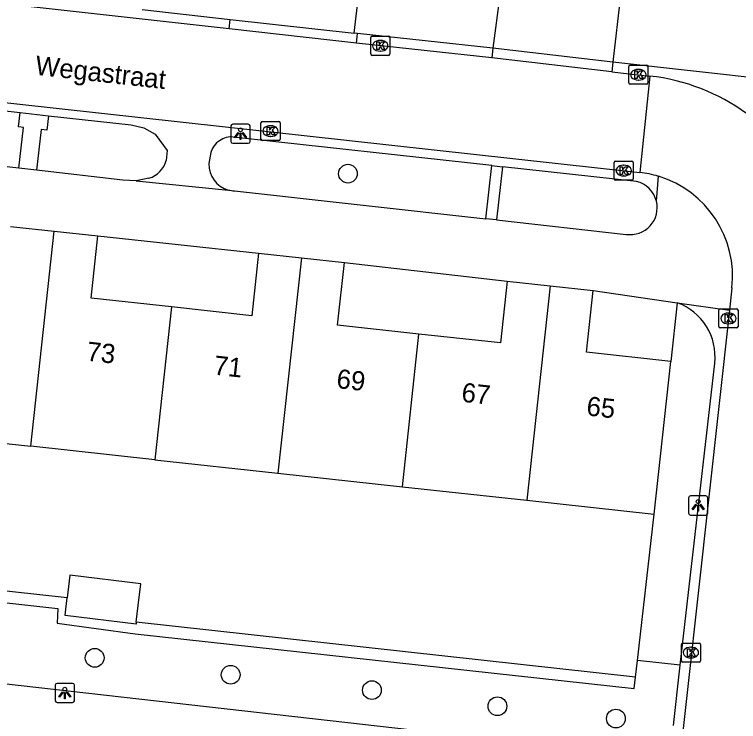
# Model space of a CAD drawing. Extents: x 161928 to 163055, y 386475 to 387428.
# Drawn here: x 162140.15 to 162177.94, y 387056.31 to 387093.2 of the extents above; entities that cross this region are included whole.
import ezdxf

# ---------------------------------------------------------------- set-up
doc = ezdxf.new("R2010")
doc.units = 0
for name, color, linetype in [('IMGEO_Boom', 7, 'Continuous'), ('IMGEO_Groenvoorziening', 7, 'Continuous'), ('IMGEO_Haag', 7, 'Continuous'), ('IMGEO_Kolk', 7, 'Continuous'), ('IMGEO_Lichtpunt', 7, 'Continuous'), ('IMGEO_Openbare_ruimte_label', 7, 'Continuous'), ('IMGEO_Pand', 7, 'Continuous'), ('IMGEO_Pand_nummerreeks', 7, 'Continuous'), ('IMGEO_Rijbaan_lokaal_open', 7, 'Continuous'), ('IMGEO_Voetpad_open', 7, 'Continuous')]:
    doc.layers.add(name, color=color, linetype=linetype)

msp = doc.modelspace()

# ---------------------------------------------------------------- linework, layer by layer
at = {"layer": 'IMGEO_Boom'}
for centre in [(162157.552, 387084.893), (162144.332, 387059.628), (162151.43, 387058.745), (162158.805, 387057.944), (162165.352, 387057.102), (162171.541, 387056.459)]:
    msp.add_circle(centre, 0.489, dxfattribs=at)
at = {"layer": 'IMGEO_Groenvoorziening'}
for points in [[(162174.733, 387078.159), (162174.407, 387075.097)], [(162172.666, 387059.494), (162173.539, 387067.128)], [(162172.556, 387058.628), (162172.666, 387059.494)], [(162174.898, 387059.249), (162172.666, 387059.494)]]:
    msp.add_lwpolyline(points, dxfattribs=at)
at = {"layer": 'IMGEO_Haag'}
for points in [[(162120.517, 387065.213), (162120.452, 387064.617), (162139.894, 387062.484), (162142.401, 387062.21), (162142.366, 387061.437), (162146.437, 387060.889), (162172.491, 387058.032), (162172.556, 387058.628)], [(162142.895, 387062.759), (162120.517, 387065.213)], [(162172.556, 387058.628), (162146.503, 387061.486)]]:
    msp.add_lwpolyline(points, dxfattribs=at)
at = {"layer": 'IMGEO_Kolk'}
for p, q in [((162158.74, 387091.139), (162158.74, 387091.991)), ((162158.815, 387092.065), (162159.667, 387092.065)), ((162159.228, 387091.845), (162159.253, 387091.845)), ((162159.741, 387091.991), (162159.741, 387091.139)), ((162159.667, 387091.065), (162158.815, 387091.065)), ((162159.251, 387091.285), (162159.226, 387091.285)), ((162172.21, 387089.631), (162172.21, 387090.483)), ((162172.285, 387090.557), (162173.137, 387090.557)), ((162172.698, 387090.337), (162172.723, 387090.337)), ((162173.211, 387090.483), (162173.211, 387089.631)), ((162173.137, 387089.557), (162172.285, 387089.557)), ((162172.721, 387089.777), (162172.696, 387089.777)), ((162153.086, 387087.618), (162153.938, 387087.618)), ((162153.011, 387086.692), (162153.011, 387087.544)), ((162153.499, 387087.398), (162153.524, 387087.398)), ((162154.012, 387087.544), (162154.012, 387086.692)), ((162153.522, 387086.838), (162153.497, 387086.838)), ((162153.938, 387086.618), (162153.086, 387086.618)), ((162171.446, 387084.626), (162171.446, 387085.478)), ((162171.521, 387085.552), (162172.373, 387085.552)), ((162171.934, 387085.332), (162171.959, 387085.332)), ((162172.447, 387085.478), (162172.447, 387084.626)), ((162172.373, 387084.552), (162171.521, 387084.552)), ((162171.957, 387084.772), (162171.932, 387084.772)), ((162176.913, 387076.915), (162176.913, 387077.767)), ((162176.988, 387077.841), (162177.84, 387077.841)), ((162177.914, 387077.767), (162177.914, 387076.915)), ((162177.401, 387077.621), (162177.426, 387077.621)), ((162177.424, 387077.061), (162177.399, 387077.061)), ((162177.84, 387076.841), (162176.988, 387076.841)), ((162175.029, 387060.401), (162175.881, 387060.401)), ((162174.954, 387059.475), (162174.954, 387060.327)), ((162175.442, 387060.181), (162175.467, 387060.181)), ((162175.955, 387060.327), (162175.955, 387059.475)), ((162175.465, 387059.621), (162175.44, 387059.621)), ((162175.881, 387059.401), (162175.029, 387059.401))]:
    msp.add_line(p, q, dxfattribs=at)
for points in [[(162158.74, 387091.139), (162158.74, 387091.991)], [(162158.815, 387092.065), (162159.667, 387092.065)], [(162159.061, 387091.765), (162159.184, 387091.765), (162159.184, 387091.614), (162159.314, 387091.765), (162159.478, 387091.765), (162159.332, 387091.614), (162159.485, 387091.365), (162159.333, 387091.365), (162159.248, 387091.529), (162159.184, 387091.462), (162159.184, 387091.365), (162159.061, 387091.365), (162159.061, 387091.765)], [(162159.741, 387091.991), (162159.741, 387091.139)], [(162159.667, 387091.065), (162158.815, 387091.065)], [(162172.21, 387089.631), (162172.21, 387090.483)], [(162172.285, 387090.557), (162173.137, 387090.557)], [(162172.531, 387090.257), (162172.654, 387090.257), (162172.654, 387090.106), (162172.784, 387090.257), (162172.948, 387090.257), (162172.802, 387090.106), (162172.955, 387089.857), (162172.803, 387089.857), (162172.718, 387090.021), (162172.654, 387089.954), (162172.654, 387089.857), (162172.531, 387089.857), (162172.531, 387090.257)], [(162173.211, 387090.483), (162173.211, 387089.631)], [(162173.137, 387089.557), (162172.285, 387089.557)], [(162153.086, 387087.618), (162153.938, 387087.618)], [(162153.011, 387086.692), (162153.011, 387087.544)], [(162153.332, 387087.318), (162153.455, 387087.318), (162153.455, 387087.167), (162153.585, 387087.318), (162153.749, 387087.318), (162153.603, 387087.167), (162153.756, 387086.918), (162153.604, 387086.918), (162153.519, 387087.082), (162153.455, 387087.015), (162153.455, 387086.918), (162153.332, 387086.918), (162153.332, 387087.318)], [(162154.012, 387087.544), (162154.012, 387086.692)], [(162153.938, 387086.618), (162153.086, 387086.618)], [(162171.446, 387084.626), (162171.446, 387085.478)], [(162171.521, 387085.552), (162172.373, 387085.552)], [(162172.447, 387085.478), (162172.447, 387084.626)], [(162171.767, 387085.252), (162171.89, 387085.252), (162171.89, 387085.101), (162172.02, 387085.252), (162172.184, 387085.252), (162172.038, 387085.101), (162172.191, 387084.852), (162172.039, 387084.852), (162171.954, 387085.016), (162171.89, 387084.949), (162171.89, 387084.852), (162171.767, 387084.852), (162171.767, 387085.252)], [(162172.373, 387084.552), (162171.521, 387084.552)], [(162176.913, 387076.915), (162176.913, 387077.767)], [(162176.988, 387077.841), (162177.84, 387077.841)], [(162177.914, 387077.767), (162177.914, 387076.915)], [(162177.234, 387077.541), (162177.357, 387077.541), (162177.357, 387077.39), (162177.487, 387077.541), (162177.651, 387077.541), (162177.505, 387077.39), (162177.658, 387077.141), (162177.506, 387077.141), (162177.421, 387077.305), (162177.357, 387077.238), (162177.357, 387077.141), (162177.234, 387077.141), (162177.234, 387077.541)], [(162177.84, 387076.841), (162176.988, 387076.841)], [(162175.029, 387060.401), (162175.881, 387060.401)], [(162174.954, 387059.475), (162174.954, 387060.327)], [(162175.275, 387060.101), (162175.398, 387060.101), (162175.398, 387059.95), (162175.528, 387060.101), (162175.692, 387060.101), (162175.546, 387059.95), (162175.699, 387059.701), (162175.547, 387059.701), (162175.462, 387059.865), (162175.398, 387059.798), (162175.398, 387059.701), (162175.275, 387059.701), (162175.275, 387060.101)], [(162175.955, 387060.327), (162175.955, 387059.475)], [(162175.881, 387059.401), (162175.029, 387059.401)]]:
    msp.add_lwpolyline(points, dxfattribs=at)
for centre, start, end in [((162158.817, 387091.989), 91.552, 178.448), ((162158.817, 387091.989), 91.552, 178.448), ((162159.665, 387091.989), 1.552, 88.448), ((162159.665, 387091.989), 1.552, 88.448), ((162158.817, 387091.141), 181.552, 268.448), ((162158.817, 387091.141), 181.552, 268.448), ((162159.665, 387091.141), 271.552, 358.448), ((162159.665, 387091.141), 271.552, 358.448), ((162172.287, 387090.481), 91.552, 178.448), ((162172.287, 387090.481), 91.552, 178.448), ((162173.135, 387090.481), 1.552, 88.448), ((162173.135, 387090.481), 1.552, 88.448), ((162172.287, 387089.633), 181.552, 268.448), ((162172.287, 387089.633), 181.552, 268.448), ((162173.135, 387089.633), 271.552, 358.448), ((162173.135, 387089.633), 271.552, 358.448), ((162153.088, 387087.542), 91.552, 178.448), ((162153.088, 387087.542), 91.552, 178.448), ((162153.936, 387087.542), 1.552, 88.448), ((162153.936, 387087.542), 1.552, 88.448), ((162153.088, 387086.694), 181.552, 268.448), ((162153.088, 387086.694), 181.552, 268.448), ((162153.936, 387086.694), 271.552, 358.448), ((162153.936, 387086.694), 271.552, 358.448), ((162171.523, 387085.476), 91.552, 178.448), ((162171.523, 387085.476), 91.552, 178.448), ((162172.371, 387085.476), 1.552, 88.448), ((162172.371, 387085.476), 1.552, 88.448), ((162171.523, 387084.628), 181.552, 268.448), ((162171.523, 387084.628), 181.552, 268.448), ((162172.371, 387084.628), 271.552, 358.448), ((162172.371, 387084.628), 271.552, 358.448), ((162176.99, 387077.765), 91.552, 178.448), ((162176.99, 387077.765), 91.552, 178.448), ((162177.838, 387077.765), 1.552, 88.448), ((162177.838, 387077.765), 1.552, 88.448), ((162176.99, 387076.917), 181.552, 268.448), ((162176.99, 387076.917), 181.552, 268.448), ((162177.838, 387076.917), 271.552, 358.448), ((162177.838, 387076.917), 271.552, 358.448), ((162175.031, 387060.325), 91.552, 178.448), ((162175.031, 387060.325), 91.552, 178.448), ((162175.879, 387060.325), 1.552, 88.448), ((162175.879, 387060.325), 1.552, 88.448), ((162175.031, 387059.477), 181.552, 268.448), ((162175.031, 387059.477), 181.552, 268.448), ((162175.879, 387059.477), 271.552, 358.448), ((162175.879, 387059.477), 271.552, 358.448)]:
    msp.add_arc(centre, 0.0765, start, end, dxfattribs=at)
for centre, major_axis, ratio, start_param, end_param in [((162159.227, 387091.565), (-0.387, 0.002), 0.722429, 4.712389, 7.853982), ((162159.252, 387091.565), (-0.39, 0.002), 0.717154, 1.570796, 4.712389), ((162172.697, 387090.057), (-0.387, 0.002), 0.722429, 4.712389, 7.853982), ((162172.722, 387090.057), (-0.39, 0.002), 0.717154, 1.570796, 4.712389), ((162153.498, 387087.118), (-0.387, 0.002), 0.722429, 4.712389, 7.853982), ((162153.523, 387087.118), (-0.39, 0.002), 0.717154, 1.570796, 4.712389), ((162171.933, 387085.052), (-0.387, 0.002), 0.722429, 4.712389, 7.853982), ((162171.958, 387085.052), (-0.39, 0.002), 0.717154, 1.570796, 4.712389), ((162177.4, 387077.341), (-0.387, 0.002), 0.722429, 4.712389, 7.853982), ((162177.425, 387077.341), (-0.39, 0.002), 0.717154, 1.570796, 4.712389), ((162175.441, 387059.901), (-0.387, 0.002), 0.722429, 4.712389, 7.853982), ((162175.466, 387059.901), (-0.39, 0.002), 0.717154, 1.570796, 4.712389)]:
    msp.add_ellipse(centre, major_axis=major_axis, ratio=ratio, start_param=start_param, end_param=end_param, dxfattribs=at)
at = {"layer": 'IMGEO_Lichtpunt'}
for p, q in [((162151.445, 387087.382), (162151.445, 387086.575)), ((162151.445, 387087.382), (162151.445, 387086.575)), ((162152.347, 387087.477), (162151.539, 387087.477)), ((162152.347, 387087.477), (162151.539, 387087.477)), ((162152.441, 387086.575), (162152.441, 387087.382)), ((162152.441, 387086.575), (162152.441, 387087.382)), ((162151.539, 387086.481), (162152.347, 387086.481)), ((162151.539, 387086.481), (162152.347, 387086.481)), ((162175.334, 387067.982), (162175.334, 387067.175)), ((162175.334, 387067.982), (162175.334, 387067.175)), ((162176.236, 387068.077), (162175.428, 387068.077)), ((162176.236, 387068.077), (162175.428, 387068.077)), ((162176.33, 387067.175), (162176.33, 387067.982)), ((162176.33, 387067.175), (162176.33, 387067.982)), ((162175.428, 387067.081), (162176.236, 387067.081)), ((162175.428, 387067.081), (162176.236, 387067.081)), ((162142.274, 387058.199), (162142.274, 387057.392)), ((162142.274, 387058.199), (162142.274, 387057.392)), ((162143.176, 387058.294), (162142.368, 387058.294)), ((162143.176, 387058.294), (162142.368, 387058.294)), ((162143.27, 387057.392), (162143.27, 387058.199)), ((162143.27, 387057.392), (162143.27, 387058.199)), ((162142.368, 387057.298), (162143.176, 387057.298)), ((162142.368, 387057.298), (162143.176, 387057.298))]:
    msp.add_line(p, q, dxfattribs=at)
for points in [[(162151.819, 387087.046), (162151.858, 387087.018), (162151.67, 387086.756), (162151.632, 387086.783), (162151.819, 387087.046)], [(162151.921, 387086.998), (162151.968, 387086.998), (162151.968, 387086.676), (162151.921, 387086.676), (162151.921, 387086.998)], [(162152.031, 387087.018), (162152.069, 387087.045), (162152.256, 387086.783), (162152.217, 387086.755), (162152.031, 387087.018)], [(162175.708, 387067.646), (162175.747, 387067.618), (162175.559, 387067.356), (162175.521, 387067.383), (162175.708, 387067.646)], [(162175.81, 387067.598), (162175.857, 387067.598), (162175.857, 387067.276), (162175.81, 387067.276), (162175.81, 387067.598)], [(162175.92, 387067.618), (162175.958, 387067.645), (162176.145, 387067.383), (162176.106, 387067.355), (162175.92, 387067.618)], [(162142.648, 387057.863), (162142.687, 387057.835), (162142.499, 387057.573), (162142.461, 387057.6), (162142.648, 387057.863)], [(162142.75, 387057.815), (162142.797, 387057.815), (162142.797, 387057.493), (162142.75, 387057.493), (162142.75, 387057.815)], [(162142.86, 387057.835), (162142.898, 387057.862), (162143.085, 387057.6), (162143.046, 387057.572), (162142.86, 387057.835)]]:
    msp.add_lwpolyline(points, dxfattribs=at)
for centre in [(162151.944, 387087.18), (162175.833, 387067.78), (162142.773, 387057.997)]:
    msp.add_circle(centre, 0.0994, dxfattribs=at)
for centre, start, end in [((162151.539, 387087.382), 90, 180), ((162151.539, 387087.382), 90, 180), ((162152.347, 387087.382), 0, 90), ((162152.347, 387087.382), 0, 90), ((162151.539, 387086.575), 180, 270), ((162151.539, 387086.575), 180, 270), ((162152.347, 387086.575), 270, 0), ((162152.347, 387086.575), 270, 360), ((162175.428, 387067.982), 90, 180), ((162175.428, 387067.982), 90, 180), ((162176.236, 387067.982), 0, 90), ((162176.236, 387067.982), 0, 90), ((162175.428, 387067.175), 180, 270), ((162175.428, 387067.175), 180, 270), ((162176.236, 387067.175), 270, 0), ((162176.236, 387067.175), 270, 360), ((162142.368, 387058.199), 90, 180), ((162142.368, 387058.199), 90, 180), ((162143.176, 387058.199), 0, 90), ((162143.176, 387058.199), 0, 90), ((162142.368, 387057.392), 180, 270), ((162142.368, 387057.392), 180, 270), ((162143.176, 387057.392), 270, 0), ((162143.176, 387057.392), 270, 360)]:
    msp.add_arc(centre, 0.0946, start, end, dxfattribs=at)
at = {"layer": 'IMGEO_Pand'}
for points in [[(162139.937, 387082.143), (162142.218, 387081.895)], [(162140.997, 387070.67), (162142.218, 387081.895)], [(162142.218, 387081.895), (162144.499, 387081.647)], [(162148.335, 387077.936), (162144.145, 387078.392), (162144.499, 387081.647)], [(162152.882, 387080.737), (162152.527, 387077.479), (162148.335, 387077.936)], [(162152.882, 387080.737), (162155.122, 387080.493)], [(162155.122, 387080.493), (162153.9, 387069.266)], [(162155.122, 387080.493), (162157.366, 387080.249)], [(162161.26, 387076.524), (162157.011, 387076.987), (162157.366, 387080.249)], [(162165.859, 387079.279), (162165.509, 387076.062), (162161.26, 387076.524)], [(162165.859, 387079.279), (162168.102, 387079.035)], [(162168.102, 387079.035), (162166.885, 387067.852)], [(162168.102, 387079.035), (162170.347, 387078.79)], [(162174.407, 387075.097), (162169.997, 387075.577), (162170.347, 387078.79)], [(162148.335, 387077.936), (162147.468, 387069.966)], [(162160.394, 387068.559), (162161.26, 387076.524)], [(162173.539, 387067.128), (162174.407, 387075.097)], [(162134.529, 387071.374), (162140.997, 387070.67)], [(162147.468, 387069.966), (162140.997, 387070.67)], [(162147.468, 387069.966), (162153.9, 387069.266)], [(162153.9, 387069.266), (162160.394, 387068.559)], [(162160.394, 387068.559), (162166.885, 387067.852)], [(162166.885, 387067.852), (162173.539, 387067.128)], [(162146.503, 387061.486), (162146.609, 387062.352), (162146.748, 387063.493), (162143.041, 387063.946), (162142.895, 387062.759)], [(162146.503, 387061.486), (162146.491, 387061.389), (162142.783, 387061.843), (162142.822, 387062.163), (162142.895, 387062.759)]]:
    msp.add_lwpolyline(points, dxfattribs=at)
at = {"layer": 'IMGEO_Rijbaan_lokaal_open'}
for points in [[(162151.345, 387092.449), (162123.614, 387095.554), (162121.01, 387095.806)], [(162158.003, 387091.704), (162151.345, 387092.449)], [(162165.056, 387090.938), (162158.003, 387091.704)], [(162120.68, 387090.694), (162172.779, 387084.959)], [(162171.32, 387090.212), (162165.056, 387090.938)], [(162171.32, 387090.212), (162173.314, 387089.989)], [(162173.314, 387089.989), (162172.779, 387084.959)], [(162177.594, 387078.928), (162177.465, 387077.766)], [(162177.465, 387077.766), (162163.864, 386954.91), (162163.382, 386950.665)]]:
    msp.add_lwpolyline(points, dxfattribs=at)
for centre, radius, start, end in [((162172.122, 387079.425), 10.631, 24.6674, 83.564), ((162172.152, 387079.439), 5.555, 73.0803, 83.5218), ((162172.172, 387079.537), 5.456, 353.5901, 72.9829)]:
    msp.add_arc(centre, radius, start, end, dxfattribs=at)
at = {"layer": 'IMGEO_Voetpad_open'}
for points in [[(162157.876, 387092.22), (162158.203, 387095.04), (162165.471, 387094.213), (162165.113, 387091.434)], [(162172.783, 387094.444), (162172.744, 387094.088), (162171.782, 387094.2), (162171.377, 387090.708)], [(162146.808, 387093.454), (162151.4, 387092.945)], [(162151.345, 387092.449), (162151.4, 387092.945)], [(162151.4, 387092.945), (162157.876, 387092.22)], [(162158.058, 387092.2), (162157.876, 387092.22)], [(162158.003, 387091.704), (162158.058, 387092.2)], [(162165.113, 387091.434), (162158.058, 387092.2)], [(162165.113, 387091.434), (162165.056, 387090.938)], [(162171.377, 387090.708), (162165.113, 387091.434)], [(162171.377, 387090.708), (162171.32, 387090.212)], [(162183.859, 387089.312), (162171.377, 387090.708)], [(162122.028, 387090.153), (162140.437, 387088.086)], [(162140.374, 387085.172), (162140.616, 387087.302), (162140.353, 387087.332), (162140.437, 387088.086)], [(162140.437, 387088.086), (162141.924, 387087.919)], [(162141.924, 387087.919), (162141.839, 387087.163), (162141.534, 387087.197), (162141.292, 387085.068)], [(162141.924, 387087.919), (162146.233, 387087.435), (162146.891, 387087.286), (162147.482, 387086.962), (162148.107, 387086.096), (162148.062, 387085.58)], [(162140.374, 387085.172), (162121.722, 387087.293)], [(162165.062, 387085.314), (162151.398, 387086.81)], [(162150.354, 387085.807), (162150.294, 387085.417)], [(162164.754, 387082.539), (162165.062, 387085.314)], [(162165.062, 387085.314), (162165.613, 387085.254)], [(162141.292, 387085.068), (162140.374, 387085.172)], [(162146.491, 387084.512), (162145.806, 387084.555), (162141.292, 387085.068)], [(162165.613, 387085.254), (162165.305, 387082.478)], [(162172.614, 387084.488), (162165.613, 387085.254)], [(162147.162, 387084.66), (162146.491, 387084.512)], [(162173.653, 387083.454), (162173.769, 387084.754)], [(162146.491, 387084.512), (162151.315, 387084.04)], [(162151.625, 387083.997), (162164.754, 387082.539)], [(162165.305, 387082.478), (162164.754, 387082.539)], [(162165.305, 387082.478), (162172.08, 387081.726)], [(162144.499, 387081.647), (162152.882, 387080.737)], [(162157.366, 387080.249), (162165.859, 387079.279)], [(162170.347, 387078.79), (162174.733, 387078.159)], [(162174.733, 387078.159), (162177.465, 387077.766)], [(162174.898, 387059.249), (162176.696, 387075.008)], [(162118.965, 387060.622), (162172.588, 387054.548)], [(162174.539, 387056.102), (162174.898, 387059.249)]]:
    msp.add_lwpolyline(points, dxfattribs=at)
for centre, radius, start, end in [((162151.493, 387085.666), 1.148, 94.7467, 172.9584), ((162146.82, 387085.895), 1.282, 285.4922, 345.767), ((162151.659, 387085.362), 1.366, 177.6836, 255.4279), ((162172.287, 387083.12), 1.406, 13.7226, 76.5538), ((162151.666, 387085.432), 1.435, 255.8431, 268.3627), ((162172.286, 387083.119), 1.408, 261.6003, 13.7765), ((162173.726, 387075.344), 2.989, 353.5374, 70.3065)]:
    msp.add_arc(centre, radius, start, end, dxfattribs=at)

# ---------------------------------------------------------------- texts
at = {"layer": 'IMGEO_Openbare_ruimte_label'}
msp.add_text('Wegastraat', height=1, rotation=353.6851, dxfattribs=at).set_placement((162141.192, 387090.059))
at = {"layer": 'IMGEO_Pand_nummerreeks'}
for s, p in [('73', (162143.875, 387075.139)), ('71', (162150.51, 387074.413)), ('69', (162156.921, 387073.711)), ('67', (162163.445, 387072.997)), ('65', (162169.968, 387072.283))]:
    msp.add_text(s, height=1, rotation=353.7547, dxfattribs=at).set_placement(p)

doc.saveas('drawing.dxf')
